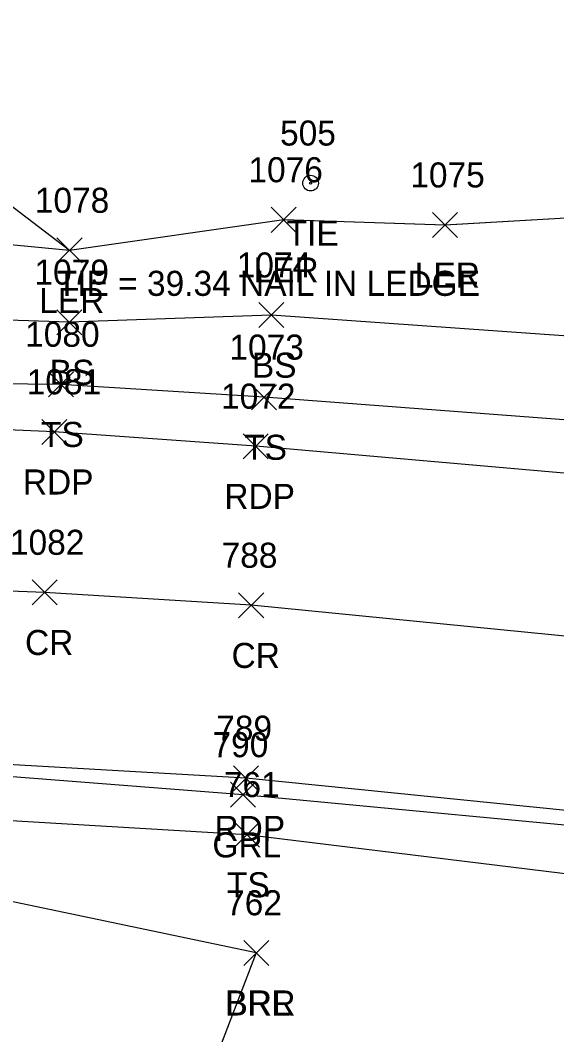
# Model space of a CAD drawing. Extents: x 1599569 to 1610055, y 642560 to 647860.
# Drawn here: x 1602520.1 to 1602562.9, y 647493.1 to 647574.1 of the extents above; entities that cross this region are included whole.
import ezdxf

# ---------------------------------------------------------------- set-up
doc = ezdxf.new("R2010")
doc.units = 0
for name, color, linetype in [('C_A', 7, 'Continuous'), ('C_C', 7, 'Continuous'), ('C_I', 7, 'Continuous'), ('CBP', 7, 'Continuous'), ('L_A', 7, 'Continuous'), ('L_I', 7, 'Continuous'), ('L_TIC', 7, 'Continuous'), ('LABL', 7, 'Continuous'), ('LARO', 7, 'Continuous'), ('LELB', 7, 'Continuous'), ('LSOGP', 7, 'Continuous'), ('P_A', 7, 'Continuous'), ('P_I', 7, 'Continuous'), ('P_TIC', 7, 'Continuous'), ('PET', 7, 'Continuous'), ('PRC', 7, 'Continuous'), ('R_A', 7, 'Continuous'), ('R_I', 7, 'Continuous'), ('R_TIC', 7, 'Continuous'), ('RGR', 7, 'Continuous')]:
    doc.layers.add(name, color=color, linetype=linetype)

msp = doc.modelspace()

# ---------------------------------------------------------------- linework, layer by layer
at = {"layer": 'CBP'}
for radius in [0.625, 0.0833]:
    msp.add_circle((1602543.275, 647561.091), radius, dxfattribs=at)
at = {"layer": 'L_TIC'}
for points in [[(1602540.133, 647557.161), (1602542.133, 647559.161)], [(1602542.133, 647557.161), (1602540.133, 647559.161)], [(1602553.013, 647556.744), (1602555.013, 647558.744)], [(1602555.013, 647556.744), (1602553.013, 647558.744)], [(1602523.01, 647554.722), (1602525.01, 647556.722)], [(1602525.01, 647554.722), (1602523.01, 647556.722)], [(1602539.141, 647549.557), (1602541.141, 647551.557)], [(1602541.141, 647549.557), (1602539.141, 647551.557)], [(1602522.99, 647548.988), (1602524.99, 647550.988)], [(1602524.99, 647548.988), (1602522.99, 647550.988)], [(1602522.325, 647544.025), (1602524.325, 647546.025)], [(1602524.325, 647544.025), (1602522.325, 647546.025)], [(1602538.559, 647543), (1602540.559, 647545)], [(1602540.559, 647543), (1602538.559, 647545)], [(1602537.183, 647508.071), (1602539.183, 647510.071)], [(1602539.183, 647508.071), (1602537.183, 647510.071)], [(1602537.933, 647498.633), (1602539.933, 647500.633)], [(1602539.933, 647498.633), (1602537.933, 647500.633)], [(1602537.933, 647498.633), (1602539.933, 647500.633)], [(1602539.933, 647498.633), (1602537.933, 647500.633)]]:
    msp.add_lwpolyline(points, dxfattribs=at)
at = {"layer": 'LABL'}
for points in [[(1602538.933, 647499.633), (1602515.774, 647504.474), (1602496.787, 647503.694), (1602468.135, 647504.07), (1602437.383, 647499.254), (1602407.683, 647491.961), (1602380.841, 647484.748), (1602352.64, 647480.692), (1602316.102, 647467.92), (1602276.244, 647459.533), (1602242.606, 647451.618), (1602210.758, 647444.167), (1602175.301, 647438.092), (1602137.903, 647426.826), (1602105.59, 647414.57), (1602070.397, 647404.052), (1602026.562, 647383.887), (1602007.325, 647369.551), (1602002.683, 647344.035), (1602051.381, 647339.861)], [(1602538.933, 647499.633), (1602532.365, 647482.567), (1602522.902, 647462.565), (1602503.458, 647463.919)]]:
    msp.add_lwpolyline(points, dxfattribs=at)
at = {"layer": 'LARO'}
msp.add_lwpolyline([(1602598.926, 647566.197), (1602577.577, 647559.383), (1602568.271, 647558.562), (1602554.013, 647557.744), (1602541.133, 647558.161), (1602524.01, 647555.722), (1602500.107, 647558.004), (1602496.6, 647559.567), (1602493.388, 647561.388), (1602483.9, 647555.323), (1602482.003, 647556.766), (1602476.14, 647556.466), (1602450.599, 647552.831), (1602428.496, 647551.896), (1602401.609, 647553.545), (1602371.564, 647548.811), (1602344.364, 647543.188), (1602310.687, 647541.421), (1602281.166, 647528.1), (1602249.279, 647518.684)], dxfattribs=at)
at = {"layer": 'LELB'}
for points in [[(1602624.262, 647564.552), (1602630.728, 647551.17), (1602635.944, 647543.898), (1602633.349, 647538.846), (1602628.125, 647534.653), (1602616.672, 647535.329), (1602594.521, 647539.081), (1602565.986, 647542.013), (1602539.559, 647544), (1602523.325, 647545.025), (1602496.866, 647545.27), (1602478.359, 647545.959), (1602451.255, 647544.099), (1602428.893, 647542.96), (1602400.276, 647541.291), (1602372.603, 647537.601), (1602342.567, 647533.382), (1602311.449, 647527.139), (1602281.596, 647518.522), (1602249.838, 647509.149)], [(1602631.76, 647541.594), (1602628.502, 647542.205), (1602624.815, 647542.682), (1602618.345, 647540.632), (1602595.901, 647543.048), (1602566.853, 647548.672), (1602540.141, 647550.557), (1602523.99, 647549.988), (1602497.898, 647550.847), (1602494.152, 647552.194), (1602492.704, 647552.586), (1602483.532, 647552.945), (1602481.893, 647553.075), (1602476.921, 647551.558), (1602451.275, 647548.4), (1602428.654, 647547.45), (1602401.62, 647547.024), (1602371.653, 647543.6), (1602342.789, 647539.073), (1602311.129, 647534.781), (1602280.549, 647523.465), (1602249.619, 647512.836)], [(1602920.153, 647395.932), (1602878.359, 647412.996), (1602839.662, 647426.293), (1602797.141, 647444.474), (1602757.031, 647458.456), (1602729.83, 647462.673), (1602705.159, 647473.232), (1602676.173, 647483.372), (1602645.055, 647491.743), (1602608.394, 647499.388), (1602581.895, 647503.713), (1602538.183, 647509.071), (1602515.714, 647510.388), (1602496.948, 647511.809), (1602468.806, 647510.52), (1602437.531, 647504.141), (1602407.655, 647504.447), (1602378.447, 647504.431), (1602350.144, 647499.819), (1602309.519, 647489.177), (1602272.834, 647479.892), (1602236.829, 647468.857)]]:
    msp.add_lwpolyline(points, dxfattribs=at)
at = {"layer": 'LSOGP'}
msp.add_lwpolyline([(1602651.207, 647570.546), (1602637.159, 647571.212), (1602624.265, 647564.554), (1602619.453, 647562.85), (1602610.259, 647560.933), (1602598.923, 647566.194), (1602577.577, 647559.384), (1602568.271, 647558.56), (1602554.014, 647557.743), (1602541.132, 647558.161), (1602524.011, 647555.721), (1602524.01, 647555.722), (1602499.867, 647574.093)], dxfattribs=at)
at = {"layer": 'P_TIC'}
for points in [[(1602521.794, 647540.231), (1602523.794, 647542.231)], [(1602523.794, 647540.231), (1602521.794, 647542.231)], [(1602537.89, 647539.082), (1602539.89, 647541.082)], [(1602539.89, 647539.082), (1602537.89, 647541.082)], [(1602521.021, 647527.415), (1602523.021, 647529.415)], [(1602523.021, 647527.415), (1602521.021, 647529.415)], [(1602537.526, 647526.383), (1602539.526, 647528.383)], [(1602539.526, 647526.383), (1602537.526, 647528.383)], [(1602537.104, 647512.572), (1602539.104, 647514.572)], [(1602539.104, 647512.572), (1602537.104, 647514.572)]]:
    msp.add_lwpolyline(points, dxfattribs=at)
at = {"layer": 'PET'}
for points in [[(1602659.671, 647523.935), (1602639.423, 647528.356), (1602634.042, 647527.573), (1602615.793, 647531.266), (1602593.802, 647534.417), (1602565.341, 647537.786), (1602538.89, 647540.082), (1602522.794, 647541.231), (1602496.679, 647542.344), (1602477.857, 647542.47), (1602451.266, 647541.726), (1602428.875, 647540.731), (1602400.427, 647538.34), (1602372.357, 647534.872), (1602342.724, 647529.71), (1602312.277, 647523.049), (1602282.382, 647515.602), (1602249.907, 647506.254)], [(1602921.434, 647398.545), (1602879.84, 647415.392), (1602841.763, 647430.735), (1602798.529, 647448.175), (1602759.07, 647463.241), (1602733.649, 647472.409), (1602708.76, 647480.605), (1602673.935, 647491.113), (1602636.127, 647499.947), (1602599.544, 647506.517), (1602572.663, 647510.085), (1602538.104, 647513.572), (1602515.343, 647514.888), (1602496.482, 647515.717), (1602467.731, 647515.177), (1602434.156, 647513.354), (1602407.643, 647511.45), (1602378.138, 647507.948), (1602349.731, 647503.672), (1602307.56, 647494.3), (1602272.401, 647484.216), (1602235.372, 647472.942)]]:
    msp.add_lwpolyline(points, dxfattribs=at)
at = {"layer": 'PRC'}
msp.add_lwpolyline([(1602927.121, 647412.146), (1602885.111, 647429.063), (1602847.571, 647444.528), (1602804.052, 647461.061), (1602764.536, 647476.037), (1602737.724, 647485.596), (1602711.983, 647494.07), (1602678.085, 647504.184), (1602638.82, 647513.362), (1602602.08, 647520.133), (1602573.569, 647523.939), (1602538.526, 647527.383), (1602522.021, 647528.415), (1602495.425, 647529.405), (1602476.578, 647529.514), (1602450.936, 647528.803), (1602428.923, 647527.786), (1602401.342, 647525.431), (1602374.1, 647521.934), (1602345.429, 647516.909), (1602315.106, 647510.444), (1602285.689, 647502.774), (1602253.574, 647492.907)], dxfattribs=at)
at = {"layer": 'R_TIC'}
for points in [[(1602536.884, 647511.257), (1602538.884, 647513.257)], [(1602538.884, 647511.257), (1602536.884, 647513.257)]]:
    msp.add_lwpolyline(points, dxfattribs=at)
at = {"layer": 'RGR'}
msp.add_lwpolyline([(1602731.466, 647466.924), (1602725.661, 647471.893), (1602716.406, 647477.032), (1602708.416, 647479.87), (1602673.705, 647489.974), (1602635.84, 647498.788), (1602599.093, 647505.445), (1602572.328, 647509.01), (1602537.884, 647512.257), (1602515.327, 647514.013), (1602496.861, 647514.798), (1602467.907, 647514.297), (1602452.58, 647512.827), (1602443.797, 647510.512), (1602436.685, 647507.271)], dxfattribs=at)

# ---------------------------------------------------------------- texts
at = {"layer": 'C_A'}
msp.add_text('TIE', height=2, dxfattribs=at).set_placement((1602541.354, 647556.091))
at = {"layer": 'C_C'}
msp.add_text('TIE = 39.34 NAIL IN LEDGE', height=2, dxfattribs=at).set_placement((1602522.992, 647552.091))
at = {"layer": 'C_I'}
msp.add_text('505', height=2, dxfattribs=at).set_placement((1602540.834, 647564.091))
at = {"layer": 'L_A'}
for s, p in [('LER', (1602538.716, 647553.161)), ('LER', (1602551.596, 647552.744)), ('LER', (1602521.592, 647550.722)), ('BS', (1602538.582, 647545.557)), ('BS', (1602522.431, 647544.988)), ('TS', (1602521.734, 647540.025)), ('TS', (1602537.968, 647539)), ('TS', (1602536.593, 647504.071)), ('BRR', (1602536.421, 647494.633)), ('BRL', (1602536.476, 647494.633))]:
    msp.add_text(s, height=2, dxfattribs=at).set_placement(p)
at = {"layer": 'L_I'}
for s, p in [('1076', (1602538.306, 647561.161)), ('1075', (1602551.241, 647560.744)), ('1078', (1602521.238, 647558.722)), ('1074', (1602537.369, 647553.557)), ('1079', (1602521.21, 647552.988)), ('1080', (1602520.466, 647548.025)), ('1073', (1602536.787, 647547)), ('761', (1602536.341, 647512.071)), ('762', (1602536.523, 647502.633)), ('762', (1602536.523, 647502.633))]:
    msp.add_text(s, height=2, dxfattribs=at).set_placement(p)
at = {"layer": 'P_A'}
for s, p in [('RDP', (1602520.282, 647536.231)), ('RDP', (1602536.379, 647535.082)), ('CR', (1602520.454, 647523.415)), ('CR', (1602536.959, 647522.383)), ('RDP', (1602535.592, 647508.572))]:
    msp.add_text(s, height=2, dxfattribs=at).set_placement(p)
at = {"layer": 'P_I'}
for s, p in [('1081', (1602520.589, 647544.231)), ('1072', (1602536.119, 647543.082)), ('1082', (1602519.25, 647531.415)), ('788', (1602536.163, 647530.383)), ('789', (1602535.734, 647516.572))]:
    msp.add_text(s, height=2, dxfattribs=at).set_placement(p)
at = {"layer": 'R_A'}
msp.add_text('GRL', height=2, dxfattribs=at).set_placement((1602535.427, 647507.257))
at = {"layer": 'R_I'}
msp.add_text('790', height=2, dxfattribs=at).set_placement((1602535.435, 647515.257))

doc.saveas('drawing.dxf')
